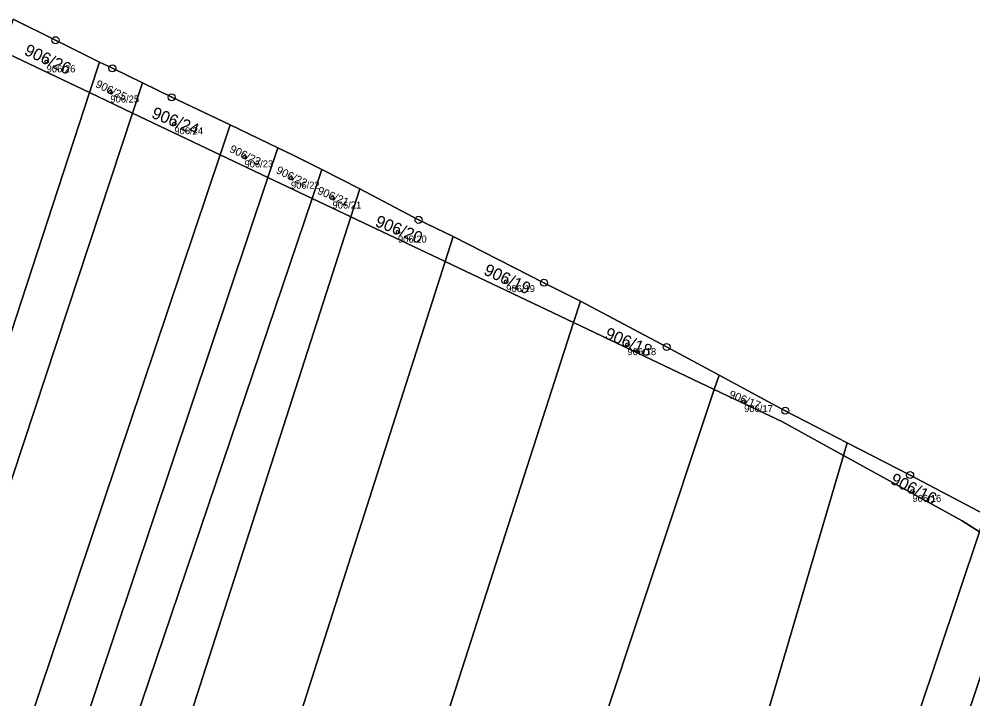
# Model space of a CAD drawing. Extents: x -603967 to -594699, y -1179315 to -1165625.
# Drawn here: x -597163.8 to -597028, y -1171582.4 to -1171485.6 of the extents above; entities that cross this region are included whole.
import ezdxf

# ---------------------------------------------------------------- set-up
doc = ezdxf.new("R2010")
doc.units = 0
for name, color, linetype in [('Definiční body', 7, 'Continuous'), ('Hranice parcel', 7, 'Continuous'), ('Parcelní čísla', 7, 'Continuous'), ('Polygon ku', 7, 'Continuous'), ('Polygon parcely', 7, 'Continuous'), ('Značky bodu BP', 7, 'Continuous')]:
    doc.layers.add(name, color=color, linetype=linetype)

msp = doc.modelspace()

# ---------------------------------------------------------------- linework, layer by layer
at = {"layer": 'Definiční body'}
for centre in [(-597159.84, -1171491.70994), (-597150.77, -1171496.00994), (-597141.66, -1171500.52994), (-597131.68, -1171505.24994), (-597125.06, -1171508.26994), (-597119.15, -1171511.09994), (-597109.83, -1171515.94994), (-597094.42, -1171522.99994), (-597077.16, -1171531.96994), (-597060.55, -1171540.07994), (-597036.59, -1171552.85994)]:
    msp.add_circle(centre, 0.25, dxfattribs=at)
at = {"layer": 'Hranice parcel'}
for p, q in [((-597164.6, -1171485.62), (-597158.58, -1171488.63)), ((-597158.58, -1171488.63), (-597152.31, -1171491.75)), ((-597166.12, -1171490.21), (-597153.75, -1171496.09)), ((-597152.31, -1171491.75), (-597153.75, -1171496.09)), ((-597152.31, -1171491.75), (-597150.48, -1171492.63)), ((-597150.48, -1171492.63), (-597146.18, -1171494.68)), ((-597146.18, -1171494.68), (-597147.62, -1171499)), ((-597146.18, -1171494.68), (-597142.04, -1171496.76)), ((-597153.75, -1171496.09), (-597147.62, -1171499)), ((-597142.04, -1171496.76), (-597133.73, -1171500.68)), ((-597147.62, -1171499), (-597135.15, -1171504.93)), ((-597133.73, -1171500.68), (-597135.15, -1171504.93)), ((-597133.73, -1171500.68), (-597126.92, -1171503.93)), ((-597126.92, -1171503.93), (-597128.34, -1171508.17)), ((-597126.92, -1171503.93), (-597124.84, -1171504.96)), ((-597135.15, -1171504.93), (-597128.34, -1171508.17)), ((-597124.84, -1171504.96), (-597120.66, -1171507.04)), ((-597128.34, -1171508.17), (-597122.04, -1171511.16)), ((-597120.66, -1171507.04), (-597122.04, -1171511.16)), ((-597120.66, -1171507.04), (-597115.26, -1171509.79)), ((-597115.26, -1171509.79), (-597116.52, -1171513.78)), ((-597115.26, -1171509.79), (-597106.9, -1171514.2)), ((-597122.04, -1171511.16), (-597116.52, -1171513.78)), ((-597116.52, -1171513.78), (-597103.11, -1171520.15)), ((-597106.9, -1171514.2), (-597101.96, -1171516.55)), ((-597101.96, -1171516.55), (-597103.11, -1171520.15)), ((-597101.96, -1171516.55), (-597089.04, -1171523.15)), ((-597103.11, -1171520.15), (-597084.84, -1171528.83)), ((-597089.04, -1171523.15), (-597083.84, -1171525.76)), ((-597083.84, -1171525.76), (-597084.84, -1171528.83)), ((-597083.84, -1171525.76), (-597071.59, -1171532.29)), ((-597084.84, -1171528.83), (-597064.8, -1171538.35)), ((-597071.59, -1171532.29), (-597064.12, -1171536.33)), ((-597064.12, -1171536.33), (-597064.8, -1171538.35)), ((-597064.12, -1171536.33), (-597054.69, -1171541.37)), ((-597054.69, -1171541.37), (-597045.88, -1171545.92)), ((-597045.88, -1171545.92), (-597046.42, -1171547.74)), ((-597045.88, -1171545.92), (-597036.92, -1171550.53)), ((-597036.92, -1171550.53), (-597026.26, -1171556.16))]:
    msp.add_line(p, q, dxfattribs=at)
for points in [[(-597153.75, -1171496.09), (-597173.84, -1171557.58), (-597195.55, -1171622.39), (-597249.64, -1171830.42), (-597282.74, -1171940.78), (-597302.77, -1171987.48), (-597318.15, -1172015.57), (-597402.06, -1172128)], [(-597147.62, -1171499), (-597181.76, -1171602.28), (-597252.71, -1171863.65), (-597278.75, -1171946.72), (-597297.47, -1171990.87), (-597315.16, -1172023.53), (-597399.64, -1172136.93)], [(-597135.15, -1171504.93), (-597177.52, -1171630.82), (-597207.34, -1171747.52), (-597263.36, -1171951.11), (-597296.79, -1172019.29), (-597320.49, -1172055.63), (-597391.65, -1172152.33)], [(-597128.34, -1171508.17), (-597163.83, -1171614.04), (-597182.88, -1171676.48), (-597231.33, -1171865.91), (-597259.71, -1171954.74), (-597279.77, -1172000.56), (-597294.78, -1172029.9), (-597385.62, -1172159.65)], [(-597122.04, -1171511.16), (-597156.86, -1171614.1), (-597232.72, -1171895.03), (-597251.72, -1171952.73), (-597274.36, -1172003.89), (-597288.7, -1172033.2), (-597380.7, -1172165.61)], [(-597116.52, -1171513.78), (-597152.47, -1171625.42), (-597227.3, -1171902.59), (-597242.35, -1171950.41), (-597283.01, -1172035.54), (-597374.96, -1172170.11)], [(-597103.11, -1171520.15), (-597140.33, -1171636.47), (-597204.15, -1171873.27), (-597228.54, -1171949.44), (-597257.59, -1172017.55), (-597358.16, -1172172)], [(-597084.84, -1171528.83), (-597111.32, -1171611.1), (-597170.41, -1171828.85), (-597185.37, -1171884.77), (-597216.49, -1171970.43), (-597235.55, -1172015.92), (-597341.37, -1172190.38)], [(-597064.8, -1171538.35), (-597082.25, -1171590.7), (-597144.39, -1171818.85), (-597165.08, -1171889.27), (-597194.83, -1171975.55), (-597220.88, -1172031.28), (-597311.3, -1172192.28)], [(-597064.8, -1171538.35), (-597055.16, -1171542.93), (-597046.42, -1171547.74)], [(-597046.42, -1171547.74), (-597088.6, -1171690.95), (-597126.6, -1171837.53), (-597161.74, -1171948.05), (-597201.49, -1172036.2), (-597284.9, -1172191.66)], [(-597046.42, -1171547.74), (-597029.5, -1171557.06), (-597027.05, -1171558.6)], [(-597027.05, -1171558.6), (-597047.54, -1171619.8), (-597105.68, -1171847.95), (-597143.39, -1171963.15), (-597164.05, -1172009.85), (-597255.79, -1172188.68)], [(-597021.22, -1171562.26), (-597039.25, -1171615.94), (-597065.62, -1171718.22), (-597100.21, -1171852.04), (-597132.1, -1171959.27), (-597245.04, -1172187.45)]]:
    msp.add_lwpolyline(points, dxfattribs=at)
at = {"layer": 'Polygon ku'}
msp.add_lwpolyline([(-597026.26, -1171556.16), (-597036.92, -1171550.53), (-597045.88, -1171545.92), (-597054.69, -1171541.37), (-597064.12, -1171536.33), (-597071.59, -1171532.29), (-597083.84, -1171525.76), (-597089.04, -1171523.15), (-597101.96, -1171516.55), (-597106.9, -1171514.2), (-597115.26, -1171509.79), (-597120.66, -1171507.04), (-597124.84, -1171504.96), (-597126.92, -1171503.93), (-597133.73, -1171500.68), (-597142.04, -1171496.76), (-597146.18, -1171494.68), (-597150.48, -1171492.63), (-597152.31, -1171491.75), (-597158.58, -1171488.63), (-597164.6, -1171485.62)], dxfattribs=at)
at = {"layer": 'Polygon parcely'}
for points in [[(-597166.12, -1171490.21), (-597153.75, -1171496.09), (-597152.31, -1171491.75), (-597158.58, -1171488.63), (-597164.6, -1171485.62)], [(-597328.6, -1172010.33), (-597406.68, -1172110.93), (-597402.06, -1172128), (-597318.15, -1172015.57), (-597302.77, -1171987.48), (-597282.74, -1171940.78), (-597249.64, -1171830.42), (-597195.55, -1171622.39), (-597173.84, -1171557.58), (-597153.75, -1171496.09), (-597166.12, -1171490.21), (-597192.77, -1171572.36), (-597231.03, -1171700.87), (-597265.41, -1171834.76), (-597294.16, -1171931.41), (-597312.55, -1171979.57)], [(-597153.75, -1171496.09), (-597147.62, -1171499), (-597146.18, -1171494.68), (-597150.48, -1171492.63), (-597152.31, -1171491.75)], [(-597147.62, -1171499), (-597135.15, -1171504.93), (-597133.73, -1171500.68), (-597142.04, -1171496.76), (-597146.18, -1171494.68)], [(-597249.64, -1171830.42), (-597282.74, -1171940.78), (-597302.77, -1171987.48), (-597318.15, -1172015.57), (-597402.06, -1172128), (-597399.64, -1172136.93), (-597315.16, -1172023.53), (-597297.47, -1171990.87), (-597278.75, -1171946.72), (-597252.71, -1171863.65), (-597181.76, -1171602.28), (-597147.62, -1171499), (-597153.75, -1171496.09), (-597173.84, -1171557.58), (-597195.55, -1171622.39)], [(-597181.76, -1171602.28), (-597252.71, -1171863.65), (-597278.75, -1171946.72), (-597297.47, -1171990.87), (-597315.16, -1172023.53), (-597399.64, -1172136.93), (-597397.34, -1172145.44), (-597391.65, -1172152.33), (-597320.49, -1172055.63), (-597296.79, -1172019.29), (-597263.36, -1171951.11), (-597207.34, -1171747.52), (-597177.52, -1171630.82), (-597135.15, -1171504.93), (-597147.62, -1171499)], [(-597135.15, -1171504.93), (-597128.34, -1171508.17), (-597126.92, -1171503.93), (-597133.73, -1171500.68)], [(-597128.34, -1171508.17), (-597122.04, -1171511.16), (-597120.66, -1171507.04), (-597124.84, -1171504.96), (-597126.92, -1171503.93)], [(-597177.52, -1171630.82), (-597207.34, -1171747.52), (-597263.36, -1171951.11), (-597296.79, -1172019.29), (-597320.49, -1172055.63), (-597391.65, -1172152.33), (-597385.62, -1172159.65), (-597294.78, -1172029.9), (-597279.77, -1172000.56), (-597259.71, -1171954.74), (-597231.33, -1171865.91), (-597182.88, -1171676.48), (-597163.83, -1171614.04), (-597128.34, -1171508.17), (-597135.15, -1171504.93)], [(-597259.71, -1171954.74), (-597279.77, -1172000.56), (-597294.78, -1172029.9), (-597385.62, -1172159.65), (-597380.7, -1172165.61), (-597288.7, -1172033.2), (-597274.36, -1172003.89), (-597251.72, -1171952.73), (-597232.72, -1171895.03), (-597156.86, -1171614.1), (-597122.04, -1171511.16), (-597128.34, -1171508.17), (-597163.83, -1171614.04), (-597182.88, -1171676.48), (-597231.33, -1171865.91)], [(-597122.04, -1171511.16), (-597116.52, -1171513.78), (-597115.26, -1171509.79), (-597120.66, -1171507.04)], [(-597116.52, -1171513.78), (-597103.11, -1171520.15), (-597101.96, -1171516.55), (-597106.9, -1171514.2), (-597115.26, -1171509.79)], [(-597156.86, -1171614.1), (-597232.72, -1171895.03), (-597251.72, -1171952.73), (-597274.36, -1172003.89), (-597288.7, -1172033.2), (-597380.7, -1172165.61), (-597379.57, -1172166.98), (-597374.96, -1172170.11), (-597283.01, -1172035.54), (-597242.35, -1171950.41), (-597227.3, -1171902.59), (-597152.47, -1171625.42), (-597116.52, -1171513.78), (-597122.04, -1171511.16)], [(-597358.16, -1172172), (-597257.59, -1172017.55), (-597228.54, -1171949.44), (-597204.15, -1171873.27), (-597140.33, -1171636.47), (-597103.11, -1171520.15), (-597116.52, -1171513.78), (-597152.47, -1171625.42), (-597227.3, -1171902.59), (-597242.35, -1171950.41), (-597283.01, -1172035.54), (-597374.96, -1172170.11), (-597362.46, -1172178.6), (-597361.02, -1172176.22), (-597362.92, -1172174.36), (-597359.42, -1172170.77)], [(-597103.11, -1171520.15), (-597084.84, -1171528.83), (-597083.84, -1171525.76), (-597089.04, -1171523.15), (-597101.96, -1171516.55)], [(-597342.43, -1172190.26), (-597341.37, -1172190.38), (-597235.55, -1172015.92), (-597216.49, -1171970.43), (-597185.37, -1171884.77), (-597170.41, -1171828.85), (-597111.32, -1171611.1), (-597084.84, -1171528.83), (-597103.11, -1171520.15), (-597140.33, -1171636.47), (-597204.15, -1171873.27), (-597228.54, -1171949.44), (-597257.59, -1172017.55), (-597358.16, -1172172), (-597355.85, -1172174.27), (-597359.35, -1172177.85), (-597361.02, -1172176.22), (-597362.46, -1172178.6), (-597346.1, -1172189.7)], [(-597084.84, -1171528.83), (-597064.8, -1171538.35), (-597064.12, -1171536.33), (-597071.59, -1171532.29), (-597083.84, -1171525.76)], [(-597327.88, -1172191.92), (-597321.76, -1172192.05), (-597311.3, -1172192.28), (-597220.88, -1172031.28), (-597194.83, -1171975.55), (-597165.08, -1171889.27), (-597144.39, -1171818.85), (-597082.25, -1171590.7), (-597064.8, -1171538.35), (-597084.84, -1171528.83), (-597111.32, -1171611.1), (-597170.41, -1171828.85), (-597185.37, -1171884.77), (-597216.49, -1171970.43), (-597235.55, -1172015.92), (-597341.37, -1172190.38)], [(-597064.8, -1171538.35), (-597055.16, -1171542.93), (-597046.42, -1171547.74), (-597045.88, -1171545.92), (-597054.69, -1171541.37), (-597064.12, -1171536.33)], [(-597082.25, -1171590.7), (-597144.39, -1171818.85), (-597165.08, -1171889.27), (-597194.83, -1171975.55), (-597220.88, -1172031.28), (-597311.3, -1172192.28), (-597295.12, -1172192.64), (-597284.9, -1172191.66), (-597201.49, -1172036.2), (-597161.74, -1171948.05), (-597126.6, -1171837.53), (-597088.6, -1171690.95), (-597046.42, -1171547.74), (-597055.16, -1171542.93), (-597064.8, -1171538.35)], [(-597046.42, -1171547.74), (-597029.5, -1171557.06), (-597027.05, -1171558.6), (-597026.26, -1171556.16), (-597036.92, -1171550.53), (-597045.88, -1171545.92)], [(-597126.6, -1171837.53), (-597161.74, -1171948.05), (-597201.49, -1172036.2), (-597284.9, -1172191.66), (-597266.17, -1172189.86), (-597255.79, -1172188.68), (-597164.05, -1172009.85), (-597143.39, -1171963.15), (-597105.68, -1171847.95), (-597047.54, -1171619.8), (-597027.05, -1171558.6), (-597029.5, -1171557.06), (-597046.42, -1171547.74), (-597088.6, -1171690.95)], [(-597255.79, -1172188.68), (-597245.04, -1172187.45), (-597132.1, -1171959.27), (-597100.21, -1171852.04), (-597065.62, -1171718.22), (-597039.25, -1171615.94), (-597021.22, -1171562.26), (-597027.05, -1171558.6), (-597047.54, -1171619.8), (-597105.68, -1171847.95), (-597143.39, -1171963.15), (-597164.05, -1172009.85)], [(-597132.1, -1171959.27), (-597245.04, -1172187.45), (-597237.43, -1172186.58), (-597154.74, -1172024.17), (-597128.03, -1171963.41), (-597092.29, -1171852.84), (-597044.51, -1171658.46), (-597028.81, -1171605.03), (-597013.97, -1171566.81), (-597021.22, -1171562.26), (-597039.25, -1171615.94), (-597065.62, -1171718.22), (-597100.21, -1171852.04)]]:
    msp.add_lwpolyline(points, close=True, dxfattribs=at)
at = {"layer": 'Značky bodu BP'}
for centre, radius in [((-597158.58, -1171488.62988), 0.5), ((-597158.58, -1171488.62988), 0.0303), ((-597150.48, -1171492.62988), 0.5), ((-597150.48, -1171492.62988), 0.0303), ((-597142.04, -1171496.75988), 0.5), ((-597142.04, -1171496.75988), 0.0303), ((-597106.9, -1171514.19988), 0.5), ((-597106.9, -1171514.19988), 0.0303), ((-597089.04, -1171523.14988), 0.5), ((-597089.04, -1171523.14988), 0.0303), ((-597071.59, -1171532.28988), 0.5), ((-597071.59, -1171532.28988), 0.0303), ((-597054.69, -1171541.36988), 0.5), ((-597054.69, -1171541.36988), 0.0303), ((-597036.92, -1171550.52988), 0.5), ((-597036.92, -1171550.52988), 0.0303)]:
    msp.add_circle(centre, radius, dxfattribs=at)

# ---------------------------------------------------------------- texts
at = {"layer": 'Definiční body'}
for s, p in [('906/26', (-597159.84, -1171493.199)), ('906/25', (-597150.77, -1171497.499)), ('906/24', (-597141.66, -1171502.019)), ('906/23', (-597131.68, -1171506.739)), ('906/22', (-597125.06, -1171509.759)), ('906/21', (-597119.15, -1171512.589)), ('906/20', (-597109.83, -1171517.439)), ('906/19', (-597094.42, -1171524.489)), ('906/18', (-597077.16, -1171533.459)), ('906/17', (-597060.55, -1171541.569)), ('906/16', (-597036.59, -1171554.349))]:
    msp.add_text(s, height=0.999996, dxfattribs=at).set_placement(p)
at = {"layer": 'Parcelní čísla'}
for s, height, rotation, p in [('906/26', 1.699998, 335, (-597163.161, -1171490.63)), ('906/25', 1.14, 334, (-597152.984, -1171495.247)), ('906/24', 1.699998, 338, (-597145.033, -1171499.625)), ('906/23', 1.14, 334, (-597133.894, -1171504.487)), ('906/22', 1.14, 334, (-597127.274, -1171507.507)), ('906/21', 1.14, 337, (-597121.401, -1171510.454)), ('906/20', 1.699998, 338, (-597113.203, -1171515.045)), ('906/19', 1.699998, 335, (-597097.741, -1171521.92)), ('906/18', 1.699998, 337, (-597080.516, -1171531.006)), ('906/17', 1.14, 338, (-597062.812, -1171539.473)), ('906/16', 1.699998, 333, (-597039.871, -1171551.664))]:
    msp.add_text(s, height=height, rotation=rotation, dxfattribs=at).set_placement(p)

doc.saveas('drawing.dxf')
